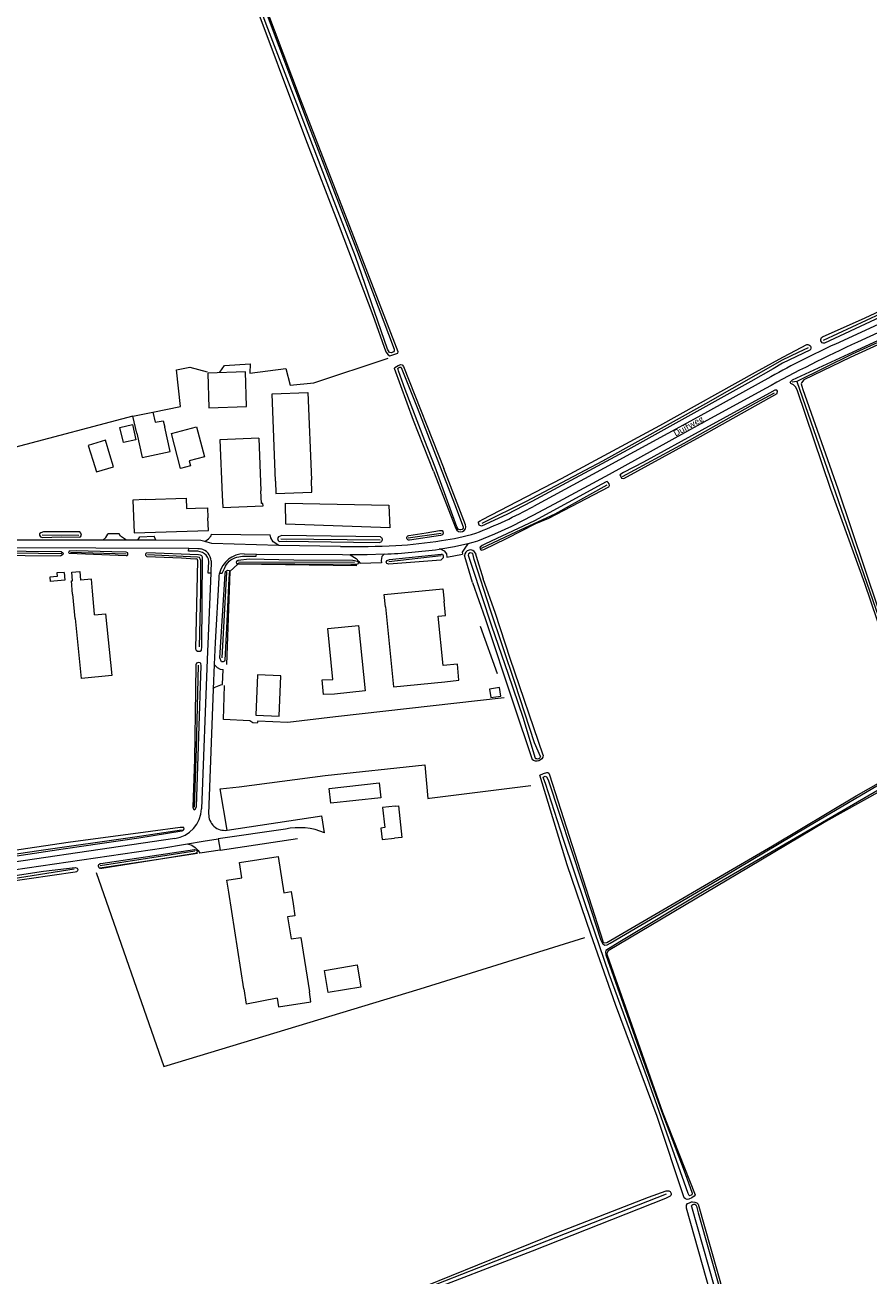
# Model space of a CAD drawing. Extents: x 177628 to 188968, y 384226 to 390673.
# Tile 311 of 393: x 183366 to 183704, y 388904 to 389405. Entities that reach past the tile are written whole.
import ezdxf

# ---------------------------------------------------------------- set-up
doc = ezdxf.new("R2010")
doc.units = 0
for name, color, linetype, lineweight in [('B01_D', 14, 'Continuous', 9), ('B01_T', 14, 'Continuous', 9), ('B02_D', 14, 'Continuous', 9), ('B02_F', 14, 'Continuous', 9), ('B02_T', 14, 'Continuous', 9), ('B03_F', 14, 'Continuous', 9), ('B11_S', 14, 'Continuous', 9), ('B14_F', 14, 'Continuous', 9), ('T02_F', 253, 'RASTER', 9), ('T03_F', 253, 'Continuous', 9), ('T04_F', 253, 'HAAG', 9), ('T07_F', 253, 'Continuous', 9), ('T09_F', 253, 'Continuous', 9), ('T09_T', 253, 'Continuous', 9), ('T22_F', 253, 'Continuous', 9), ('V00_F', 8, 'Continuous', 9), ('V00_T', 8, 'Continuous', 9), ('V06_F', 8, 'Continuous', 9), ('W01_F', 253, 'Continuous', 9), ('Z06', 7, 'Continuous', 9)]:
    doc.layers.add(name, color=color, linetype=linetype, lineweight=lineweight)
doc.styles.add('Legend', font='calibri.ttf')
doc.linetypes.add('HAAG', pattern='A,4,-1,[5,TOPOCAD.SHX,S=0.35,R=0,X=-0.35,Y=-0.35],-1', length=6)
doc.linetypes.add('RASTER', pattern='A,4,-1,[4,TOPOCAD.SHX,S=0.5,R=0,X=-0.5,Y=0],-1', length=6)

msp = doc.modelspace()

# ---------------------------------------------------------------- linework, layer by layer
at = {"layer": 'B01_D', "linetype": 'Continuous'}
msp.add_lwpolyline([(183447.334, 389057.121), (183446.57, 389062.052), (183452.529, 389062.975), (183451.592, 389069.027), (183467.163, 389071.439), (183469.41, 389056.932), (183472.375, 389057.391), (183473.14, 389052.45)], dxfattribs=at)
at = {"layer": 'B01_T', "linetype": 'Continuous'}
for points in [[(183399.68, 389232.62), (183397.856, 389238.449), (183390.992, 389236.312), (183392.844, 389230.503)], [(183392.844, 389230.503), (183394.329, 389225.72), (183401.162, 389227.842), (183399.68, 389232.62)], [(183413.801, 389214.663), (183408.814, 389214.443), (183409.363, 389201.282), (183439.133, 389202.312), (183438.972, 389207.312)], [(183413.801, 389214.663), (183430.245, 389215.233)], [(183434.022, 389211.15), (183438.8, 389211.326), (183438.972, 389207.312)], [(183510.134, 389171.592), (183509.639, 389176.567), (183533.191, 389178.906), (183533.684, 389173.943)], [(183510.134, 389171.592), (183513.321, 389139.56), (183533.934, 389141.61)], [(183533.291, 389148.081), (183531.326, 389167.837), (183534.262, 389168.129), (183533.684, 389173.943)], [(183458.231, 389128.146), (183467.526, 389127.765), (183468.189, 389143.953), (183458.895, 389144.334), (183458.231, 389128.146)], [(183507.622, 389101.001), (183508.279, 389095.066), (183488.198, 389092.839), (183487.534, 389098.816), (183507.622, 389101.001)], [(183466.684, 389014.696), (183454.399, 389012.304), (183453.449, 389018.441), (183453.33, 389018.423), (183447.334, 389057.121)], [(183473.14, 389052.45), (183473.874, 389047.706), (183470.929, 389047.25), (183472.295, 389038.425), (183476.268, 389039.04), (183479.644, 389017.219)]]:
    msp.add_lwpolyline(points, dxfattribs=at)
at = {"layer": 'B02_D', "linetype": 'Continuous'}
msp.add_lwpolyline([(183513.987, 389091.673), (183509.017, 389091.123), (183509.911, 389083.062), (183508.271, 389082.881), (183508.783, 389078.259), (183513.753, 389078.81)], dxfattribs=at)
at = {"layer": 'B02_F', "linetype": 'Continuous'}
for points in [[(183443.767, 389238.571), (183444.678, 389216.482)], [(183459.367, 389239.214), (183460.238, 389218.096)], [(183381.332, 389185.463), (183378.398, 389185.205), (183378.519, 389183.828), (183375.557, 389183.567), (183375.708, 389181.853)], [(183384.645, 389182.031), (183384.334, 389185.576), (183387.596, 389185.863), (183387.908, 389182.318)]]:
    msp.add_lwpolyline(points, dxfattribs=at)
at = {"layer": 'B02_T', "linetype": 'Continuous'}
for points in [[(183466.061, 389222.056), (183464.695, 389257.06), (183479.076, 389257.611), (183480.442, 389222.617)], [(183410.109, 389238.656), (183405.102, 389237.48), (183403.67, 389243.579), (183408.663, 389244.755), (183410.109, 389238.656)], [(183410.49, 389241.345), (183412.595, 389231.52), (183423.859, 389233.933)], [(183423.859, 389233.933), (183421.754, 389243.758)], [(183466.061, 389222.056), (183466.256, 389217.06), (183480.637, 389217.621), (183480.442, 389222.617)], [(183444.678, 389216.482), (183444.884, 389211.486), (183461.054, 389212.154), (183461.014, 389213.123), (183460.444, 389213.1), (183460.238, 389218.096)], [(183381.332, 389185.463), (183381.603, 389182.372)], [(183384.711, 389176.722), (183384.247, 389181.996), (183384.645, 389182.031)], [(183392.706, 389177.91), (183392.285, 389182.703), (183387.908, 389182.318)], [(183384.711, 389176.722), (183385.563, 389166.944), (183385.876, 389166.971)], [(183393.501, 389168.709), (183392.706, 389177.91)], [(183393.531, 389168.359), (183393.501, 389168.709)], [(183489.073, 389142.458), (183486.994, 389162.882), (183499.32, 389164.136), (183501.99, 389137.909), (183489.664, 389136.654)], [(183513.987, 389091.673), (183515.327, 389091.821), (183516.734, 389079.141), (183513.753, 389078.81)]]:
    msp.add_lwpolyline(points, dxfattribs=at)
at = {"layer": 'B03_F', "linetype": 'Continuous'}
msp.add_lwpolyline([(183470.201, 389204.788), (183470.133, 389213.242), (183511.534, 389212.374), (183511.907, 389203.257), (183470.201, 389204.788)], dxfattribs=at)
at = {"layer": 'B11_S', "linetype": 'Continuous'}
for points in [[(183430.245, 389215.233), (183430.391, 389211.017), (183434.022, 389211.15)], [(183533.934, 389141.61), (183539.62, 389142.175), (183538.976, 389148.646), (183533.291, 389148.081)], [(183466.684, 389014.696), (183467.256, 389011.246), (183480.257, 389013.258), (183479.644, 389017.219)]]:
    msp.add_lwpolyline(points, dxfattribs=at)
at = {"layer": 'B14_F', "linetype": 'Continuous'}
for points in [[(183438.899, 389265.347), (183439.381, 389251.399), (183454.485, 389251.92), (183454.003, 389265.868), (183438.899, 389265.347)], [(183408.886, 389248.069), (183416.83, 389249.74)], [(183410.49, 389241.345), (183408.886, 389248.069)], [(183416.83, 389249.74), (183417.832, 389245.665), (183421.072, 389246.279), (183421.754, 389243.758)], [(183424.338, 389241.198), (183434.427, 389243.808), (183437.544, 389231.761), (183431.415, 389230.175), (183431.944, 389228.132), (183427.984, 389227.107), (183424.338, 389241.198)], [(183459.367, 389239.214), (183443.767, 389238.571)], [(183381.603, 389182.372), (183375.708, 389181.853)], [(183393.531, 389168.359), (183397.941, 389168.771), (183400.457, 389144.052), (183388.243, 389142.853), (183385.876, 389166.971)], [(183489.664, 389136.654), (183485.273, 389136.463), (183484.746, 389142.365), (183489.073, 389142.458)], [(183551.829, 389138.663), (183552.371, 389135.202), (183556.357, 389135.827), (183555.815, 389139.287), (183551.829, 389138.663)], [(183485.737, 389025.793), (183498.753, 389027.985), (183500.254, 389019.069), (183487.238, 389016.877), (183485.737, 389025.793)]]:
    msp.add_lwpolyline(points, dxfattribs=at)
at = {"layer": 'T02_F', "linetype": 'RASTER'}
for points in [[(183443.728, 389265.768), (183445.593, 389268.379), (183455.963, 389269.152), (183455.774, 389265.403), (183470.246, 389267.272), (183471.989, 389260.592), (183481.455, 389261.458), (183511.277, 389271.401)], [(183427.956, 389252.011), (183426.314, 389266.651), (183431.75, 389267.798), (183438.674, 389265.858)], [(183394.209, 389065.037), (183421.271, 388987.279), (183524.032, 389018.424), (183590.138, 389038.949)]]:
    msp.add_lwpolyline(points, dxfattribs=at)
at = {"layer": 'T03_F', "linetype": 'Continuous'}
for points in [[(183416.83, 389249.74), (183427.956, 389252.011)], [(183408.886, 389248.069), (183361.361, 389235.6)], [(183498.618, 389188.025), (183450.915, 389188.794), (183447.741, 389185.757), (183446.467, 389148.481)], [(183446.648, 389082.044), (183443.935, 389098.587), (183451.456, 389099.461)]]:
    msp.add_lwpolyline(points, dxfattribs=at)
at = {"layer": 'T04_F', "linetype": 'HAAG'}
for points in [[(183351.301, 389192.361), (183379.955, 389192.087)], [(183532.285, 389190.314), (183511.455, 389188.799)], [(183548.109, 389163.924), (183554.989, 389144.902)], [(183557.806, 389135.124), (183490.103, 389127.482), (183470.938, 389125.261), (183459.023, 389125.707), (183458.716, 389124.963), (183456.984, 389125.054), (183455.771, 389125.967), (183445.162, 389126.407), (183445.649, 389140.115)], [(183486.004, 389103.949), (183525.916, 389108.193), (183527.098, 389094.697), (183527.856, 389094.843)], [(183451.456, 389099.461), (183486.004, 389103.949)], [(183527.856, 389094.843), (183568.382, 389099.925)], [(183474.864, 389078.638), (183443.909, 389073.833)], [(183419.165, 389070.31), (183395.636, 389066.759)], [(183434.752, 389072.662), (183419.165, 389070.31)], [(183395.636, 389066.759), (183395.211, 389066.695)]]:
    msp.add_lwpolyline(points, dxfattribs=at)
at = {"layer": 'T07_F', "linetype": 'Continuous'}
for points in [[(183685.812, 389278.527), (183720.214, 389294.698), (183758.045, 389312.247)], [(183737.853, 389291.38), (183697.312, 389273.007), (183675.133, 389261.997)], [(183548.907, 389205.25), (183566.632, 389214.047), (183597.243, 389230.18), (183638.662, 389253.119), (183669.284, 389270.721), (183675.709, 389273.778), (183679.695, 389275.652)], [(183675.133, 389261.997), (183673.194, 389261.695)], [(183675.133, 389261.997), (183693.877, 389207.683), (183719.273, 389134.464)], [(183605.252, 389223.895), (183629.901, 389237.321), (183658.69, 389253.39), (183666.065, 389257.42)], [(183548.717, 389195.174), (183562.785, 389201.906), (183578.153, 389208.986), (183599.004, 389220.557)], [(183372.468, 389200.53), (183387.19, 389200.359)], [(183519.201, 389199.268), (183532.518, 389201.204)], [(183468.19, 389198.94), (183508.083, 389198.565)], [(183380.42, 389192.857), (183352.345, 389193.314)], [(183406.173, 389192.778), (183383.901, 389193.432)], [(183435.614, 389155.54), (183436.097, 389177.598), (183436.116, 389190.225), (183435.891, 389190.897), (183435.591, 389191.36), (183434.829, 389191.611), (183414.688, 389192.503)], [(183532.517, 389192.031), (183511.47, 389189.69)], [(183446.425, 389185.566), (183444.506, 389151.131)], [(183497.789, 389189.357), (183451.209, 389189.59)], [(183433.542, 389091.275), (183434.425, 389114.982), (183435.182, 389148.277)], [(183268.001, 389058.686), (183290.967, 389062.268), (183330.683, 389067.839), (183370.253, 389073.816), (183411.533, 389079.636), (183428.33, 389082.147)], [(183433.735, 389073.58), (183395.825, 389067.779)], [(183385.339, 389066.364), (183357.471, 389061.974)], [(183622.676, 388936.06), (183574.691, 388917.263), (183492.926, 388885.089), (183456.085, 388870.009), (183455.186, 388869.594), (183454.611, 388869.098), (183454.171, 388868.435), (183481.16, 388784.67), (183496.193, 388738.133)]]:
    msp.add_lwpolyline(points, dxfattribs=at)
at = {"layer": 'T09_F', "linetype": 'Continuous'}
for points in [[(183505.14, 389288.6), (183510.322, 389273.9), (183511.239, 389272.71), (183511.882, 389272.273), (183515.165, 389273.424), (183515.299, 389273.927), (183497.403, 389320.095), (183476.088, 389375.248), (183444.841, 389458.387), (183444.39, 389459.205), (183444.008, 389459.396), (183443.296, 389459.507), (183442.334, 389459.208), (183441.487, 389458.817), (183441.176, 389458.38), (183455.798, 389419.135), (183478.135, 389359.392), (183491.544, 389324.357), (183505.14, 389288.6)], [(183685.38, 389279.958), (183702.484, 389287.568), (183727.952, 389299.479), (183758.274, 389313.498), (183759.165, 389313.261), (183759.274, 389311.686), (183706.425, 389286.898), (183686.173, 389277.332)], [(183750.242, 389037.309), (183741.842, 389062.569), (183726.39, 389108.129), (183714.883, 389143.988), (183702.341, 389180.956), (183688.738, 389218.68), (183675.234, 389258.63), (183674.524, 389259.903), (183673.706, 389260.714), (183672.728, 389261.171), (183672.373, 389261.74), (183673.346, 389262.639), (183697.673, 389273.967), (183737.469, 389292.219), (183738.011, 389292.356), (183738.608, 389292.25), (183738.909, 389291.79), (183738.883, 389291.301), (183738.234, 389290.702), (183723.28, 389283.969), (183696.515, 389271.683), (183677.842, 389262.644)], [(183680.306, 389274.561), (183669.37, 389269.395), (183665.646, 389267.086), (183656.659, 389261.949), (183607.279, 389234.537), (183568.832, 389213.844), (183558.749, 389208.669), (183548.596, 389203.973), (183547.772, 389204.415), (183547.495, 389205.304), (183547.459, 389205.715), (183548.143, 389206.06), (183549.031, 389206.68), (183580.782, 389223.135), (183620.22, 389244.414), (183658.494, 389265.792), (183669.429, 389271.826), (183672.3, 389273.275), (183679.059, 389276.787)], [(183529.473, 389226.03), (183521.422, 389246.301), (183513.78, 389267.274), (183513.91, 389267.627), (183515.184, 389268.363), (183516.273, 389268.866), (183516.891, 389268.639), (183517.348, 389267.969), (183533.591, 389227.061)], [(183677.842, 389262.644), (183677.018, 389261.533), (183676.869, 389261.131), (183677.028, 389260.203), (183677.444, 389258.861), (183691.487, 389218.956), (183707.666, 389170.761)], [(183613.606, 389229.63), (183605.535, 389225.556), (183604.181, 389224.601), (183604.483, 389223.869), (183604.783, 389223.273), (183605.761, 389223.087), (183636.444, 389240.002), (183667.153, 389257.134), (183667.312, 389258.166), (183667.066, 389258.518), (183666.279, 389258.596), (183664.14, 389257.312), (183637.058, 389242.555), (183613.606, 389229.63)], [(183570.415, 389205.042), (183575.672, 389207.151), (183599.641, 389219.726), (183599.964, 389220.297), (183599.853, 389220.921), (183599.444, 389221.462), (183599.036, 389221.867), (183598.656, 389221.812), (183596.869, 389220.774), (183569.895, 389206.071), (183550.31, 389196.933), (183548.901, 389196.222), (183548.116, 389195.622), (183548.01, 389195.16), (183548.419, 389194.483), (183548.664, 389194.403), (183549.532, 389194.569), (183558.714, 389199), (183570.415, 389205.042)], [(183380.116, 389199.771), (183387.332, 389199.529), (183387.824, 389199.756), (183388.239, 389200.382), (183387.957, 389201.227), (183387.575, 389201.702), (183373.018, 389201.751), (183371.904, 389201.344), (183371.386, 389200.942), (183371.499, 389200.344), (183371.789, 389199.718), (183372.597, 389199.495), (183380.116, 389199.771)], [(183519.467, 389200.192), (183526.515, 389201.3)], [(183526.515, 389201.3), (183531.789, 389202.271), (183532.92, 389202.207), (183533.148, 389201.872), (183533.306, 389201.212), (183532.958, 389200.537), (183532.232, 389200.202), (183519.733, 389198.327)], [(183508.213, 389199.719), (183468.554, 389200.184), (183467.317, 389199.685), (183466.88, 389199.043), (183467.095, 389198.262), (183467.5, 389197.862), (183470.393, 389197.952), (183497.376, 389197.514), (183507.953, 389197.402)], [(183351.873, 389194.039), (183380.152, 389193.768), (183380.861, 389193.174), (183380.844, 389192.624), (183380.707, 389192.452), (183379.955, 389192.087)], [(183406.175, 389193.513), (183400.465, 389193.706), (183386.314, 389194.051), (183383.337, 389193.922), (183383.151, 389193.619), (183383.124, 389193.444), (183383.269, 389193.131), (183406.172, 389192.162)], [(183406.172, 389192.162), (183406.595, 389192.284), (183406.836, 389192.515), (183406.873, 389192.987), (183406.801, 389193.33), (183406.175, 389193.513)], [(183414.492, 389191.81), (183414.155, 389192.027), (183414.029, 389192.266), (183414.043, 389192.897), (183414.179, 389193.104), (183414.52, 389193.231)], [(183414.492, 389191.81), (183428.404, 389191.221), (183433.792, 389190.946), (183434.476, 389190.991), (183434.848, 389190.187), (183434.049, 389154.73), (183434.211, 389154.262), (183434.837, 389153.846), (183435.872, 389153.837), (183436.435, 389154.26), (183436.565, 389155.622), (183436.783, 389191.515), (183436.535, 389192.051), (183435.926, 389192.312), (183435.228, 389192.532), (183414.52, 389193.231)], [(183473.376, 389190.284), (183455.461, 389190.7), (183451.038, 389190.224), (183450.363, 389189.847), (183450.272, 389189.478), (183450.392, 389189.076), (183451.532, 389189.014), (183496.275, 389188.707), (183498.692, 389188.713), (183499.284, 389188.987), (183499.33, 389189.596), (183498.94, 389189.874), (183497.037, 389190.171), (183473.376, 389190.284)], [(183511.455, 389188.799), (183510.692, 389189.035), (183510.443, 389189.574), (183510.807, 389190.2), (183511.723, 389190.623), (183532.505, 389192.776), (183532.982, 389192.735), (183533.335, 389192.113), (183533.31, 389191.317), (183532.285, 389190.314)], [(183545.068, 389181.427), (183542.32, 389190.517)], [(183546.55, 389191.996), (183549.275, 389182.915)], [(183446.408, 389163.037), (183445.803, 389150.201), (183445.658, 389149.807), (183445.012, 389149.508), (183444.402, 389149.553), (183443.734, 389151.141), (183445.826, 389184.807), (183446.041, 389185.756), (183446.613, 389186.217), (183446.883, 389186.341), (183447.571, 389186.267), (183447.283, 389182.93), (183446.408, 389163.037)], [(183550.1, 389167.002), (183561.432, 389132.697), (183568.962, 389110.422)], [(183573.4, 389112.067), (183560.183, 389150.842), (183554.299, 389168.943)], [(183433.562, 389110.561), (183432.881, 389091.265), (183433.218, 389090.416), (183433.462, 389090.25), (183433.876, 389090.441), (183434.36, 389091.447), (183436.278, 389148.16), (183436.143, 389148.935), (183435.789, 389149.218), (183435.134, 389149.306), (183434.423, 389149.033), (183434.108, 389148.385), (183433.998, 389138.118), (183433.562, 389110.561)], [(183598.931, 389032.472), (183599.037, 389031.932), (183621.239, 388968.98), (183634.309, 388935.762), (183633.961, 388935.219), (183633.019, 388934.545), (183631.847, 388934.097), (183631.12, 388933.973), (183630.491, 388934.219), (183629.924, 388934.621), (183619.147, 388967.216), (183602.391, 389012.105), (183592.544, 389040.352), (183583.044, 389068.102), (183572.09, 389104.071), (183573.517, 389104.827), (183574.79, 389105.19), (183575.269, 389105.139), (183575.631, 389104.908), (183575.894, 389104.307), (183597.235, 389037.525), (183597.451, 389037.034), (183598.134, 389036.812), (183598.862, 389036.936), (183665.378, 389075.812), (183698.836, 389095.76), (183714.652, 389104.846)], [(183718.149, 389101.625), (183716.946, 389102.14), (183715.697, 389101.722), (183686.758, 389085.578), (183655.645, 389067.114), (183599.5, 389033.698), (183599.097, 389033.131), (183598.931, 389032.472)], [(183411.328, 389078.956), (183428.555, 389081.784), (183429.178, 389082.128), (183429.464, 389082.595), (183429.276, 389083.123), (183427.825, 389083.122), (183415.941, 389081.536), (183382.906, 389077.037), (183337.924, 389070.366), (183286.718, 389062.547), (183267.983, 389059.643)], [(183268.192, 389057.712), (183295.654, 389061.933), (183336.531, 389067.824), (183380.859, 389074.583), (183411.328, 389078.956)], [(183396.066, 389068.707), (183433.597, 389074.23)], [(183419.165, 389070.31), (183396.37, 389066.693)], [(183433.851, 389072.64), (183419.165, 389070.31)], [(183373.084, 389065.548), (183385.713, 389067.049), (183386.584, 389066.845), (183386.824, 389066.298), (183386.664, 389065.772), (183386.244, 389065.393), (183385.698, 389065.153), (183358.012, 389061.153), (183357.127, 389061.091), (183356.184, 389061.459), (183355.968, 389061.95), (183355.903, 389062.247), (183356.063, 389062.774), (183356.531, 389063.044), (183373.084, 389065.548)], [(183526.127, 388899.098), (183578.84, 388920.587), (183615.619, 388934.893), (183622.742, 388937.366), (183623.705, 388937.397), (183624.279, 388937.128), (183624.717, 388936.278), (183624.751, 388935.902), (183624.598, 388935.509), (183624.342, 388935.202), (183622.43, 388934.363), (183568.955, 388913.126), (183521.837, 388895.068)], [(183650.901, 388858.34), (183645.199, 388879.808), (183630.84, 388930.372), (183630.876, 388931.626), (183631.309, 388932.272), (183632.074, 388932.607), (183632.917, 388932.912), (183633.269, 388933.001), (183634.171, 388932.875), (183635.035, 388932.538), (183635.493, 388932.087), (183656.16, 388859.5)]]:
    msp.add_lwpolyline(points, dxfattribs=at)
at = {"layer": 'T09_F', "linetype": 'Continuous', "extrusion": (0, 0, -1)}
for centre, radius, start, end in [((-183679.424, 389275.529), 1.31, 73.80175, 227.68335), ((-183686.089, 389278.739), 1.41, 266.59086, 59.80259), ((-183507.548, 389198.621), 1.284, 121.20777, 251.59745), ((-183519.642, 389199.266), 0.943, 264.46836, 79.29724), ((-183570.778, 389112.332), 2.635, 185.76239, 313.56191), ((-183433.812, 389073.449), 0.81, 74.58659, 267.26097), ((-183396.089, 389067.681), 1.027, 296.16738, 88.72825), ((-183396.089, 389067.681), 1.027, 254.12003, 296.15621)]:
    msp.add_arc(centre, radius, start, end, dxfattribs=at)
at = {"layer": 'T09_T', "linetype": 'Continuous'}
for points in [[(183529.473, 389226.03), (183538.345, 389203.057)], [(183542.214, 389204.545), (183533.591, 389227.061)], [(183542.32, 389190.517), (183541.901, 389192.163)], [(183546.191, 389193.164), (183546.3, 389192.884), (183546.55, 389191.996)], [(183545.068, 389181.427), (183550.1, 389167.002)], [(183554.299, 389168.943), (183549.275, 389182.915)]]:
    msp.add_lwpolyline(points, dxfattribs=at)
for centre, radius, start, end in [((183540.278, 389203.804), 2.073, 201.11596, 20.95708), ((183544.153, 389192.207), 2.252, 25.15104, 181.11701)]:
    msp.add_arc(centre, radius, start, end, dxfattribs=at)
at = {"layer": 'T22_F', "linetype": 'Continuous'}
for points in [[(183403.414, 389200.904), (183398.841, 389200.904)], [(183440.369, 389200.74), (183463.902, 389200.564)], [(183411.724, 389199.695), (183417.362, 389199.923)], [(183534.814, 389191.543), (183540.973, 389192.691)], [(183508.613, 389189.224), (183499.939, 389189.023)], [(183444.8, 389140.535), (183445.023, 389146.516)], [(183443.843, 389074.034), (183435.719, 389072.808)]]:
    msp.add_lwpolyline(points, dxfattribs=at)
at = {"layer": 'V00_F', "linetype": 'Continuous'}
for points in [[(183396.855, 389198.413), (183398.07, 389199.439), (183398.823, 389200.727), (183398.841, 389200.904)], [(183406.376, 389198.413), (183403.932, 389199.985), (183403.414, 389200.904)], [(183410.923, 389198.413), (183411.724, 389199.695)], [(183418.072, 389198.413), (183417.362, 389199.923)], [(183543.234, 389196.916), (183541.937, 389195.168), (183540.894, 389193.49), (183540.973, 389192.691)], [(183433.996, 389194.005), (183431.232, 389193.999), (183431.268, 389195.107)], [(183450.567, 389191.556), (183452.777, 389191.912), (183454.841, 389191.94), (183458.365, 389191.961), (183458.429, 389192.806)], [(183495.933, 389192.516), (183498.337, 389191.043), (183499.445, 389189.785), (183499.939, 389189.023)], [(183509.661, 389192.757), (183508.661, 389191.816), (183508.455, 389190.19), (183508.613, 389189.224)], [(183532.301, 389194.802), (183533.639, 389194.081), (183534.593, 389192.847), (183534.814, 389191.543)], [(183440.116, 389185.069), (183439.004, 389185.103), (183439.296, 389189.739)], [(183443.576, 389185.128), (183444.708, 389185.135), (183445.611, 389187.07)], [(183441.478, 389148.441), (183442.628, 389147.298), (183443.891, 389146.638), (183445.023, 389146.516)], [(183441.113, 389138.637), (183441.519, 389139.208), (183444.139, 389140.371), (183444.8, 389140.535)], [(183485.704, 389080.974), (183484.661, 389087.781)], [(183430.823, 389076.54), (183432.538, 389076.027), (183433.864, 389075.16), (183435.029, 389073.94), (183435.719, 389072.808)], [(183443.109, 389078.54), (183443.843, 389074.034)]]:
    msp.add_lwpolyline(points, dxfattribs=at)
for centre, radius, start, end in [((183434.044, 389187.754), 6.251, 55.68099, 90.43846), ((183434.917, 389189.581), 5.432, 4.761, 77.84251), ((183435.685, 389189.834), 3.612, 358.48515, 58.58408)]:
    msp.add_arc(centre, radius, start, end, dxfattribs=at)
at = {"layer": 'V00_F', "linetype": 'Continuous', "extrusion": (0, 0, -1)}
msp.add_arc((-183452.299, 389184.662), 7.109, 19.80314, 75.89625, dxfattribs=at)
at = {"layer": 'V00_T', "linetype": 'Continuous'}
for points in [[(183803.898, 389325.749), (183699.404, 389277.777)], [(183773.682, 389315.329), (183690.554, 389277.046)], [(183664.625, 389263.928), (183635.373, 389247.752), (183597.773, 389227.193), (183569.563, 389211.912)], [(183662.522, 389259.236), (183636.323, 389244.883), (183599.802, 389224.692), (183577.767, 389212.749)], [(183577.767, 389212.749), (183569.26, 389208.217), (183560.637, 389203.909)], [(183560.637, 389203.909), (183553.889, 389200.804), (183547.009, 389198.002)], [(183396.855, 389198.413), (183353.843, 389198.413), (183339.123, 389197.974)], [(183356.71, 389195.381), (183431.268, 389195.107)], [(183406.376, 389198.413), (183396.855, 389198.413)], [(183410.923, 389198.413), (183406.376, 389198.413)], [(183418.072, 389198.413), (183410.923, 389198.413)], [(183437.783, 389197.791), (183436.091, 389198.281), (183418.072, 389198.413)], [(183467.351, 389196.28), (183440.503, 389197.002), (183437.783, 389197.791)], [(183492.078, 389195.843), (183467.351, 389196.28)], [(183543.234, 389196.916), (183537.802, 389195.679), (183532.301, 389194.802)], [(183547.009, 389198.002), (183545.128, 389197.437), (183543.234, 389196.916)], [(183431.268, 389195.107), (183434.983, 389195.093)], [(183453.498, 389192.841), (183458.429, 389192.806)], [(183458.429, 389192.806), (183492.92, 389192.564), (183495.933, 389192.516)], [(183509.661, 389192.757), (183502.799, 389192.542), (183495.933, 389192.516)], [(183532.301, 389194.802), (183531.635, 389194.721)], [(183440.33, 389190.032), (183440.116, 389185.069)], [(183440.116, 389185.069), (183438.621, 389150.471), (183436.382, 389090.647)], [(183443.296, 389183.274), (183441.809, 389157.339), (183441.478, 389148.441)], [(183441.478, 389148.441), (183441.113, 389138.637)], [(183441.113, 389138.637), (183439.253, 389088.645)], [(183446.648, 389082.044), (183484.661, 389087.781)], [(183470.002, 389082.441), (183443.109, 389078.54)], [(183425.665, 389078.699), (183334.841, 389065.374), (183236.268, 389051.007)], [(183355.408, 389065.286), (183421.262, 389074.941), (183429.171, 389076.242), (183430.823, 389076.54)], [(183430.823, 389076.54), (183437.059, 389077.663), (183443.109, 389078.54)]]:
    msp.add_lwpolyline(points, dxfattribs=at)
for centre, radius, start, end in [((183943.693, 388745.88), 585.314, 114.66834, 118.710051), ((183856.145, 388917.555), 395.796, 114.73202, 118.9395), ((183470.452, 389395.235), 208.399, 291.34828, 298.39723), ((183518.257, 389299.286), 102.083, 278.10685, 285.95434), ((183497.705, 389496.624), 300.834, 268.92815, 273.17454), ((183505.247, 389366.682), 170.674, 273.0624, 279.24028), ((183453.429, 389182.691), 10.15, 89.61111, 166.10927), ((183498.37, 389442.994), 250.491, 272.5835, 277.63136), ((183453.424, 389182.693), 10.144, 166.10916, 176.71448), ((183423.84, 389091.116), 12.551, 278.36077, 357.85691), ((183445.686, 389088.409), 6.437, 177.90114, 278.59274), ((183475.555, 389057.108), 25.934, 66.96157, 102.36341)]:
    msp.add_arc(centre, radius, start, end, dxfattribs=at)
at = {"layer": 'V00_T', "linetype": 'Continuous', "extrusion": (0, 0, -1)}
msp.add_arc((-183434.969, 389192.039), 3.054, 90.26945, 110.95703, dxfattribs=at)
at = {"layer": 'V06_F', "linetype": 'Continuous'}
for points in [[(183437.783, 389197.791), (183439.13, 389198.884), (183440.212, 389200.173), (183440.369, 389200.74)], [(183467.351, 389196.28), (183465.171, 389197.656), (183464.143, 389199.365), (183463.902, 389200.564)]]:
    msp.add_lwpolyline(points, dxfattribs=at)
at = {"layer": 'W01_F', "linetype": 'Continuous'}
for points in [[(183498.089, 389312.168), (183490.266, 389332.428), (183473.897, 389375.073), (183462.303, 389405.401), (183450.529, 389437.038), (183442.32, 389457.802), (183442.335, 389458.465), (183442.63, 389458.832), (183443.118, 389459.078), (183443.449, 389459.202), (183443.921, 389459.047), (183444.061, 389458.768), (183461.457, 389412.184), (183479.608, 389364.191), (183498.584, 389314.996), (183513.617, 389274.998), (183513.69, 389274.248), (183513.482, 389273.968), (183512.384, 389273.545), (183511.826, 389273.613), (183511.37, 389274.257), (183511.018, 389274.953), (183498.089, 389312.168)], [(183530.021, 389227.695), (183525.917, 389238.165), (183518.11, 389258.825), (183515.36, 389266.264), (183515.183, 389266.874), (183515.147, 389267.206), (183515.321, 389267.468), (183515.913, 389267.767), (183516.314, 389267.751), (183516.489, 389267.577), (183522.83, 389251.551), (183537.875, 389213.001), (183541.313, 389203.681), (183541.245, 389203.122), (183540.95, 389202.667), (183540.393, 389202.473), (183539.904, 389202.489), (183539.38, 389202.662), (183538.8, 389203.724), (183530.021, 389227.695)], [(183572.335, 389111.659), (183569.885, 389117.116), (183562.172, 389140.9), (183552.251, 389170.244), (183545.703, 389190.619), (183545.131, 389192.986), (183544.094, 389193.253), (183543.502, 389192.924), (183543.297, 389192.373), (183544.822, 389187.928), (183552.716, 389163.999), (183559.299, 389144.669)], [(183559.299, 389144.669), (183565.277, 389127.406), (183570.163, 389110.933)], [(183599.849, 389024.289), (183590.216, 389052.508), (183581.546, 389078.254), (183574.28, 389100.814), (183573.591, 389102.441), (183573.433, 389103.283), (183573.6, 389103.417), (183574.214, 389103.699), (183574.49, 389103.597), (183574.761, 389103.378), (183575.35, 389102.22), (183589.181, 389060.493), (183596.468, 389037.885), (183597.256, 389036.418), (183598.053, 389035.926), (183598.986, 389036.011), (183600.265, 389036.712), (183645.583, 389063.395), (183679.217, 389083.401), (183714.667, 389104.184)], [(183710.19, 389099.614), (183637.238, 389057.165), (183604.12, 389037.281), (183598.538, 389033.748), (183598.334, 389033.197), (183598.505, 389032.075), (183613.226, 388990.528), (183621.197, 388968.329), (183630.349, 388944.367), (183633.06, 388936.465), (183632.946, 388935.841), (183632.659, 388935.595), (183632.049, 388935.43), (183631.937, 388935.55), (183631.496, 388936.262), (183615.185, 388982.396), (183599.849, 389024.289)], [(183649.239, 388880.103), (183660.617, 388840.109), (183659.854, 388839.53), (183659.309, 388839.223), (183659.099, 388839.184), (183658.37, 388839.65), (183644.321, 388890.822), (183632.947, 388930.932), (183632.915, 388931.375), (183633.017, 388931.651), (183633.351, 388931.918), (183633.729, 388932.092), (183634.194, 388932.076), (183634.603, 388931.807), (183634.885, 388931.193), (183635.565, 388928.59), (183649.239, 388880.103)]]:
    msp.add_lwpolyline(points, dxfattribs=at)
at = {"layer": 'W01_F', "linetype": 'Continuous', "extrusion": (0, 0, -1)}
msp.add_arc((-183571.061, 389111.857), 1.289, 188.83903, 314.19614, dxfattribs=at)

# ---------------------------------------------------------------- texts
at = {"layer": 'Z06', "linetype": 'Continuous', "style": 'Legend'}
msp.add_text('Duifweg', height=2.5, rotation=28.74304, dxfattribs=at).set_placement((183626.501, 389239.931))

doc.saveas('drawing.dxf')
